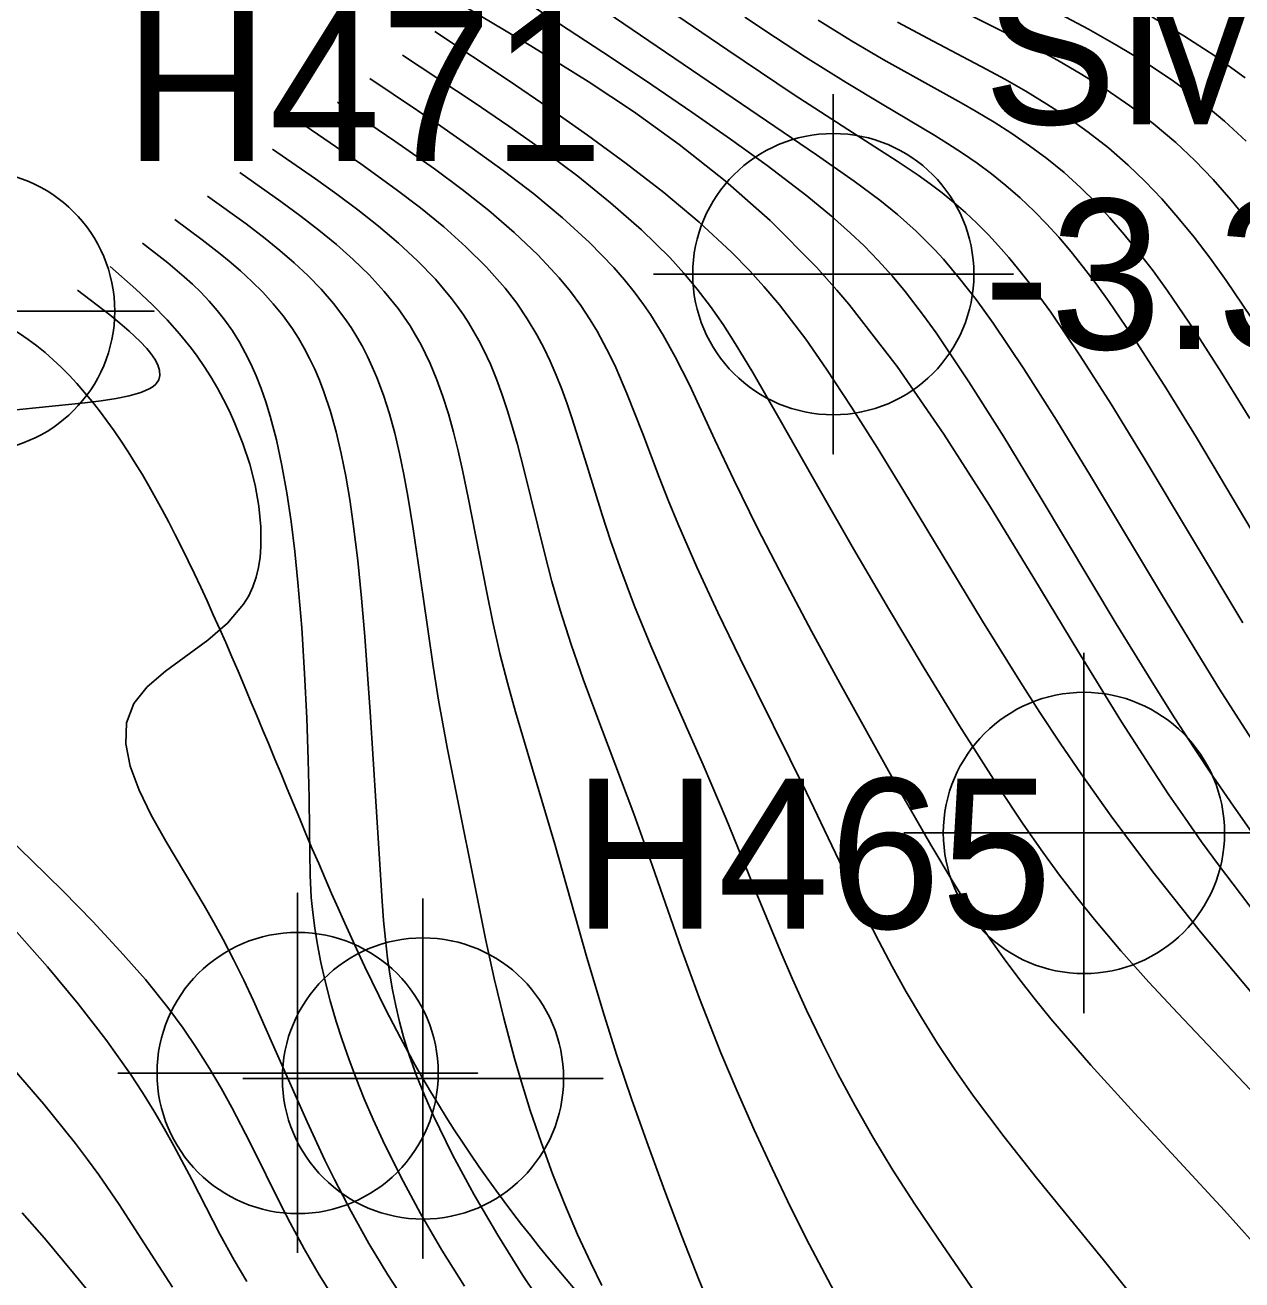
# Model space of a CAD drawing. Extents: x 2602990 to 2605851, y 618069 to 619180.
# Drawn here: x 2604047.77 to 2604068.06, y 618772.71 to 618793.62 of the extents above; entities that cross this region are included whole.
import ezdxf

# ---------------------------------------------------------------- set-up
doc = ezdxf.new("R2010")
doc.units = 0
for name, color, linetype in [('DTM Contours Major', 7, 'Continuous'), ('DTM Contours Minor', 7, 'Continuous'), ('Exist DTM Breakline Underwater', 7, 'Continuous'), ('Exist DTM Regular Point Underwater CELL', 7, 'Continuous'), ('Exist DTM Regular Point Underwater Cogo Elevation', 7, 'Continuous'), ('Exist DTM Regular Point Underwater Cogo Number', 7, 'Continuous'), ('Exist Structure Major Bridge WW Cogo Point CELL', 7, 'Continuous')]:
    doc.layers.add(name, color=color, linetype=linetype)

# ---------------------------------------------------------------- blocks, each defined once
blk = doc.blocks.new('EXIST DTM REGULAR POINT UNDERWATER')
at = {"layer": 'Exist DTM Regular Point Underwater CELL'}
blk.add_lwpolyline([(0, 0.06), (0, -0.06), (0, 0), (0.06, 0), (-0.06, 0)], dxfattribs=at)
blk.add_circle((0, 0), 0.04688, dxfattribs=at)
blk = doc.blocks.new('EXIST STRUCTURE MAJOR BRIDGE WW COGO POINT')
at = {"layer": 'Exist Structure Major Bridge WW Cogo Point CELL'}
blk.add_lwpolyline([(-0.06, 0), (0.06, 0), (0, 0), (0, 0.06), (0, -0.06)], dxfattribs=at)
blk.add_circle((0, 0), 0.04688, dxfattribs=at)

msp = doc.modelspace()

# ---------------------------------------------------------------- linework, layer by layer
at = {"layer": 'DTM Contours Major'}
for points in [[(2604058.344, 618793.987), (2604059.484, 618793.207), (2604060.577, 618792.475), (2604061.488, 618791.886), (2604062.311, 618791.359), (2604062.66, 618791.123), (2604062.86, 618790.978), (2604063.058, 618790.828), (2604063.253, 618790.67), (2604063.447, 618790.501), (2604063.639, 618790.322), (2604063.831, 618790.128), (2604064, 618789.946), (2604064.169, 618789.751), (2604064.34, 618789.543), (2604064.513, 618789.322), (2604064.69, 618789.087), (2604064.869, 618788.837), (2604065.361, 618788.112), (2604065.876, 618787.305), (2604066.41, 618786.435), (2604068.071, 618783.659)], [(2604051.354, 618791.166), (2604052.036, 618790.685), (2604052.375, 618790.436), (2604052.671, 618790.207), (2604052.962, 618789.968), (2604053.242, 618789.719), (2604053.509, 618789.459), (2604053.76, 618789.186), (2604053.989, 618788.9), (2604054.092, 618788.756), (2604054.189, 618788.609), (2604054.28, 618788.458), (2604054.367, 618788.303), (2604054.448, 618788.144), (2604054.524, 618787.981), (2604054.636, 618787.712), (2604054.737, 618787.433), (2604054.829, 618787.142), (2604054.913, 618786.841), (2604054.991, 618786.53), (2604055.064, 618786.208), (2604055.165, 618785.724), (2604055.461, 618784.192), (2604055.57, 618783.67), (2604055.688, 618783.15), (2604055.812, 618782.66), (2604055.946, 618782.177), (2604056.228, 618781.223), (2604056.602, 618779.973), (2604057.138, 618778.082), (2604057.424, 618777.12), (2604057.637, 618776.45), (2604057.887, 618775.708), (2604058.156, 618774.948), (2604058.437, 618774.186), (2604058.722, 618773.436), (2604059.005, 618772.714), (2604059.445, 618771.629)]]:
    msp.add_lwpolyline(points, dxfattribs=at)
at = {"layer": 'DTM Contours Minor'}
for points in [[(2604056.227, 618794.693), (2604060.962, 618791.462), (2604061.59, 618791.023), (2604062.02, 618790.704), (2604062.316, 618790.465), (2604062.471, 618790.33), (2604062.625, 618790.19), (2604062.778, 618790.042), (2604062.93, 618789.886), (2604063.082, 618789.72), (2604063.351, 618789.403), (2604063.627, 618789.048), (2604063.912, 618788.654), (2604064.423, 618787.895), (2604064.965, 618787.039), (2604065.532, 618786.11), (2604066.716, 618784.136), (2604067.32, 618783.141), (2604067.683, 618782.556), (2604068.048, 618781.98), (2604068.417, 618781.413)], [(2604055.686, 618794.301), (2604057.545, 618793.077), (2604058.221, 618792.626), (2604058.888, 618792.173), (2604059.532, 618791.723), (2604060.143, 618791.282), (2604060.801, 618790.78), (2604061.213, 618790.442), (2604061.534, 618790.158), (2604061.757, 618789.945), (2604061.992, 618789.703), (2604062.224, 618789.445), (2604062.441, 618789.185), (2604062.749, 618788.785), (2604062.959, 618788.493), (2604063.506, 618787.68), (2604064.085, 618786.76), (2604064.692, 618785.762), (2604065.963, 618783.644), (2604066.616, 618782.581), (2604066.935, 618782.077), (2604067.256, 618781.58), (2604067.582, 618781.089), (2604067.915, 618780.604), (2604068.256, 618780.122)], [(2604062.876, 618794.126), (2604064.227, 618793.441), (2604064.571, 618793.261), (2604064.98, 618793.039), (2604065.388, 618792.802), (2604065.792, 618792.55), (2604066.19, 618792.279), (2604066.578, 618791.986), (2604066.954, 618791.669), (2604067.272, 618791.369), (2604067.58, 618791.048), (2604067.88, 618790.706), (2604068.173, 618790.344)], [(2604055.144, 618793.909), (2604056.205, 618793.277), (2604057.159, 618792.684), (2604057.914, 618792.183), (2604058.678, 618791.633), (2604059.441, 618791.029), (2604060.193, 618790.365), (2604060.965, 618789.587), (2604061.306, 618789.205), (2604061.501, 618788.974), (2604062.309, 618787.931), (2604063.089, 618786.803), (2604063.847, 618785.617), (2604064.589, 618784.404), (2604065.322, 618783.193), (2604066.051, 618782.011), (2604066.575, 618781.195), (2604066.841, 618780.796), (2604067.11, 618780.402), (2604067.384, 618780.012), (2604067.665, 618779.625), (2604068.419, 618778.638)], [(2604059.771, 618793.759), (2604060.283, 618793.416), (2604060.784, 618793.089), (2604061.458, 618792.665), (2604062.059, 618792.305), (2604062.938, 618791.784), (2604063.149, 618791.652), (2604063.397, 618791.491), (2604063.641, 618791.322), (2604063.883, 618791.144), (2604064.122, 618790.953), (2604064.359, 618790.747), (2604064.595, 618790.524), (2604064.8, 618790.313), (2604065.005, 618790.087), (2604065.21, 618789.844), (2604065.417, 618789.585), (2604065.627, 618789.31), (2604065.839, 618789.017), (2604066.311, 618788.324), (2604066.799, 618787.563), (2604067.299, 618786.751), (2604067.807, 618785.902), (2604069.265, 618783.439)], [(2604065.028, 618793.804), (2604065.497, 618793.556), (2604065.967, 618793.292), (2604066.433, 618793.01), (2604066.892, 618792.706), (2604067.338, 618792.378), (2604067.768, 618792.024), (2604068.129, 618791.69)], [(2604066.556, 618793.763), (2604067.086, 618793.448), (2604067.606, 618793.11), (2604068.11, 618792.747)], [(2604060.99, 618793.709), (2604061.551, 618793.361), (2604062.078, 618793.053), (2604063.376, 618792.331), (2604063.629, 618792.185), (2604063.927, 618792.005), (2604064.223, 618791.816), (2604064.516, 618791.614), (2604064.805, 618791.398), (2604065.091, 618791.165), (2604065.372, 618790.911), (2604065.615, 618790.671), (2604065.856, 618790.412), (2604066.096, 618790.135), (2604066.335, 618789.84), (2604066.575, 618789.526), (2604066.817, 618789.193), (2604067.266, 618788.535), (2604067.722, 618787.823), (2604068.186, 618787.069)], [(2604062.316, 618793.673), (2604062.91, 618793.355), (2604063.804, 618792.884), (2604064.102, 618792.721), (2604064.454, 618792.521), (2604064.805, 618792.309), (2604065.152, 618792.082), (2604065.495, 618791.839), (2604065.832, 618791.576), (2604066.161, 618791.291), (2604066.442, 618791.02), (2604066.719, 618790.73), (2604066.99, 618790.419), (2604067.259, 618790.089), (2604067.527, 618789.739), (2604067.793, 618789.369), (2604068.212, 618788.751)], [(2604054.603, 618793.517), (2604055.841, 618792.693), (2604056.493, 618792.25), (2604057.147, 618791.79), (2604057.793, 618791.317), (2604058.417, 618790.832), (2604059.006, 618790.338), (2604059.547, 618789.838), (2604059.851, 618789.528), (2604060.089, 618789.265), (2604060.347, 618788.959), (2604060.55, 618788.702), (2604060.785, 618788.387), (2604061.132, 618787.889), (2604061.549, 618787.256), (2604061.975, 618786.584), (2604062.406, 618785.881), (2604063.732, 618783.69), (2604064.363, 618782.672), (2604064.689, 618782.165), (2604065.025, 618781.655), (2604065.375, 618781.142), (2604065.877, 618780.435), (2604066.299, 618779.869), (2604066.595, 618779.483), (2604067.369, 618778.511), (2604068.204, 618777.508)], [(2604054.061, 618793.125), (2604055.259, 618792.334), (2604055.838, 618791.939), (2604056.417, 618791.529), (2604056.986, 618791.104), (2604057.533, 618790.664), (2604058.048, 618790.212), (2604058.518, 618789.748), (2604058.755, 618789.487), (2604058.976, 618789.221), (2604059.197, 618788.932), (2604059.407, 618788.632), (2604059.611, 618788.318), (2604059.905, 618787.834), (2604060.359, 618787.037), (2604061.03, 618785.853), (2604061.583, 618784.892), (2604062.165, 618783.899), (2604062.759, 618782.905), (2604063.351, 618781.942), (2604063.995, 618780.93), (2604064.41, 618780.306), (2604064.738, 618779.837), (2604065.018, 618779.454), (2604065.303, 618779.082), (2604065.597, 618778.716), (2604066.039, 618778.193), (2604066.504, 618777.672), (2604066.986, 618777.151), (2604068.492, 618775.567)], [(2604053.52, 618792.734), (2604054.701, 618791.939), (2604055.224, 618791.575), (2604055.744, 618791.198), (2604056.25, 618790.809), (2604056.733, 618790.41), (2604057.182, 618790), (2604057.588, 618789.582), (2604057.763, 618789.38), (2604057.927, 618789.176), (2604058.08, 618788.969), (2604058.195, 618788.801), (2604058.304, 618788.63), (2604058.409, 618788.456), (2604058.609, 618788.096), (2604058.845, 618787.627), (2604059.272, 618786.712), (2604059.586, 618786.043), (2604059.982, 618785.238), (2604060.419, 618784.392), (2604060.881, 618783.523), (2604061.354, 618782.653), (2604062.277, 618780.994), (2604062.869, 618779.957), (2604063.241, 618779.335), (2604063.431, 618779.031), (2604063.642, 618778.708), (2604063.862, 618778.385), (2604064.093, 618778.061), (2604064.336, 618777.733), (2604064.595, 618777.401), (2604064.869, 618777.062), (2604065.538, 618776.287), (2604066.264, 618775.487), (2604067.769, 618773.864), (2604068.484, 618773.065)], [(2604052.978, 618792.342), (2604053.938, 618791.691), (2604054.596, 618791.226), (2604055.056, 618790.884), (2604055.502, 618790.532), (2604055.927, 618790.168), (2604056.321, 618789.794), (2604056.677, 618789.41), (2604056.863, 618789.182), (2604057.034, 618788.951), (2604057.192, 618788.714), (2604057.307, 618788.521), (2604057.416, 618788.324), (2604057.519, 618788.123), (2604057.617, 618787.916), (2604057.804, 618787.485), (2604058.068, 618786.813), (2604058.344, 618786.089), (2604058.493, 618785.708), (2604058.653, 618785.316), (2604058.971, 618784.586), (2604059.322, 618783.832), (2604059.693, 618783.066), (2604060.799, 618780.83), (2604061.706, 618778.938), (2604062.002, 618778.352), (2604062.225, 618777.932), (2604062.462, 618777.509), (2604062.714, 618777.082), (2604062.984, 618776.65), (2604063.273, 618776.214), (2604063.583, 618775.772), (2604064.092, 618775.093), (2604064.635, 618774.409), (2604065.741, 618773.05), (2604066.266, 618772.39)], [(2604052.437, 618791.95), (2604053.366, 618791.312), (2604053.96, 618790.884), (2604054.362, 618790.577), (2604054.751, 618790.26), (2604055.121, 618789.931), (2604055.465, 618789.59), (2604055.776, 618789.238), (2604055.969, 618788.987), (2604056.144, 618788.729), (2604056.303, 618788.463), (2604056.418, 618788.245), (2604056.525, 618788.021), (2604056.624, 618787.791), (2604056.718, 618787.554), (2604056.807, 618787.31), (2604056.893, 618787.059), (2604057.137, 618786.287), (2604057.392, 618785.461), (2604057.532, 618785.032), (2604057.684, 618784.593), (2604057.932, 618783.939), (2604058.204, 618783.276), (2604058.491, 618782.608), (2604059.073, 618781.291), (2604059.459, 618780.394), (2604059.971, 618779.14), (2604060.359, 618778.197), (2604060.564, 618777.72), (2604060.799, 618777.202), (2604061.052, 618776.676), (2604061.321, 618776.144), (2604061.609, 618775.609), (2604061.914, 618775.072), (2604062.239, 618774.538), (2604062.606, 618773.968), (2604062.985, 618773.403), (2604063.747, 618772.291)], [(2604051.895, 618791.558), (2604052.61, 618791.063), (2604052.967, 618790.807), (2604053.319, 618790.545), (2604053.664, 618790.273), (2604053.998, 618789.99), (2604054.315, 618789.695), (2604054.611, 618789.388), (2604054.88, 618789.068), (2604054.982, 618788.933), (2604055.078, 618788.796), (2604055.169, 618788.656), (2604055.255, 618788.513), (2604055.337, 618788.367), (2604055.414, 618788.218), (2604055.528, 618787.975), (2604055.631, 618787.723), (2604055.727, 618787.463), (2604055.816, 618787.195), (2604055.899, 618786.918), (2604055.978, 618786.632), (2604056.09, 618786.201), (2604056.429, 618784.828), (2604056.555, 618784.351), (2604056.693, 618783.871), (2604056.876, 618783.297), (2604057.075, 618782.724), (2604057.285, 618782.153), (2604057.918, 618780.476), (2604058.224, 618779.621), (2604058.708, 618778.232), (2604059.013, 618777.398), (2604059.123, 618777.113), (2604059.372, 618776.49), (2604059.64, 618775.853), (2604059.925, 618775.208), (2604060.224, 618774.562), (2604060.533, 618773.921), (2604060.85, 618773.291), (2604061.308, 618772.42)], [(2604050.812, 618790.775), (2604051.458, 618790.309), (2604051.776, 618790.066), (2604052.019, 618789.869), (2604052.257, 618789.664), (2604052.486, 618789.449), (2604052.706, 618789.223), (2604052.912, 618788.985), (2604053.103, 618788.734), (2604053.206, 618788.583), (2604053.302, 618788.427), (2604053.394, 618788.266), (2604053.48, 618788.099), (2604053.56, 618787.927), (2604053.636, 618787.749), (2604053.746, 618787.454), (2604053.844, 618787.144), (2604053.933, 618786.82), (2604054.013, 618786.484), (2604054.086, 618786.134), (2604054.153, 618785.773), (2604054.243, 618785.228), (2604054.408, 618784.092), (2604054.573, 618782.94), (2604054.662, 618782.373), (2604054.806, 618781.581), (2604055.448, 618778.394), (2604055.592, 618777.732), (2604055.75, 618777.072), (2604055.929, 618776.399), (2604056.029, 618776.057), (2604056.193, 618775.531), (2604056.373, 618775.003), (2604056.565, 618774.478), (2604056.769, 618773.964), (2604056.981, 618773.466), (2604057.2, 618772.991), (2604057.387, 618772.615)], [(2604050.27, 618790.383), (2604050.726, 618790.045), (2604051.025, 618789.812), (2604051.172, 618789.692), (2604051.365, 618789.526), (2604051.552, 618789.353), (2604051.734, 618789.171), (2604051.907, 618788.979), (2604052.072, 618788.776), (2604052.227, 618788.562), (2604052.328, 618788.404), (2604052.424, 618788.239), (2604052.514, 618788.068), (2604052.599, 618787.889), (2604052.678, 618787.704), (2604052.753, 618787.51), (2604052.861, 618787.186), (2604052.957, 618786.844), (2604053.042, 618786.484), (2604053.117, 618786.108), (2604053.184, 618785.717), (2604053.243, 618785.311), (2604053.318, 618784.7), (2604053.381, 618784.071), (2604053.435, 618783.434), (2604053.523, 618782.176), (2604053.723, 618779.02), (2604053.748, 618778.7), (2604053.778, 618778.383), (2604053.815, 618778.069), (2604053.853, 618777.806), (2604053.897, 618777.542), (2604053.951, 618777.277), (2604054.014, 618777.008), (2604054.088, 618776.735), (2604054.176, 618776.456), (2604054.293, 618776.127), (2604054.428, 618775.789), (2604054.582, 618775.44), (2604054.896, 618774.793), (2604055.256, 618774.125), (2604055.651, 618773.451), (2604056.07, 618772.783), (2604056.503, 618772.134)], [(2604049.729, 618789.991), (2604050.151, 618789.662), (2604050.426, 618789.43), (2604050.56, 618789.308), (2604050.702, 618789.17), (2604050.841, 618789.024), (2604050.974, 618788.869), (2604051.103, 618788.705), (2604051.227, 618788.529), (2604051.344, 618788.341), (2604051.442, 618788.164), (2604051.535, 618787.976), (2604051.623, 618787.776), (2604051.705, 618787.566), (2604051.783, 618787.343), (2604051.855, 618787.108), (2604051.96, 618786.709), (2604052.053, 618786.281), (2604052.134, 618785.827), (2604052.205, 618785.349), (2604052.267, 618784.85), (2604052.32, 618784.332), (2604052.383, 618783.577), (2604052.431, 618782.815), (2604052.467, 618782.072), (2604052.491, 618781.374), (2604052.507, 618780.745), (2604052.514, 618780.21), (2604052.522, 618779.456), (2604052.542, 618779.082), (2604052.566, 618778.834), (2604052.6, 618778.571), (2604052.645, 618778.291), (2604052.702, 618777.996), (2604052.773, 618777.685), (2604052.858, 618777.358), (2604052.959, 618777.014), (2604053.057, 618776.708), (2604053.167, 618776.392), (2604053.29, 618776.065), (2604053.426, 618775.728), (2604053.575, 618775.382), (2604053.737, 618775.029), (2604054.034, 618774.427), (2604054.364, 618773.816), (2604054.72, 618773.204), (2604055.096, 618772.603)], [(2604049.187, 618789.599), (2604049.615, 618789.221), (2604049.895, 618788.959), (2604050.138, 618788.711), (2604050.345, 618788.48), (2604050.543, 618788.234), (2604050.64, 618788.104), (2604050.757, 618787.935), (2604050.869, 618787.759), (2604050.977, 618787.575), (2604051.081, 618787.385), (2604051.178, 618787.188), (2604051.27, 618786.985), (2604051.403, 618786.651), (2604051.516, 618786.306), (2604051.606, 618785.956), (2604051.67, 618785.606), (2604051.704, 618785.261), (2604051.704, 618784.927), (2604051.689, 618784.753), (2604051.662, 618784.584), (2604051.622, 618784.42), (2604051.568, 618784.263), (2604051.499, 618784.113), (2604051.415, 618783.97), (2604051.148, 618783.654), (2604050.818, 618783.372), (2604050.113, 618782.855), (2604049.809, 618782.595), (2604049.584, 618782.316), (2604049.463, 618781.996), (2604049.449, 618781.645), (2604049.525, 618781.269), (2604049.673, 618780.87), (2604049.875, 618780.453), (2604050.116, 618780.022), (2604050.755, 618778.948), (2604050.916, 618778.667), (2604051.074, 618778.382), (2604051.248, 618778.047), (2604051.416, 618777.705), (2604051.579, 618777.357), (2604051.898, 618776.645), (2604052.472, 618775.341), (2604052.769, 618774.703), (2604052.927, 618774.382), (2604053.205, 618773.848), (2604053.503, 618773.315), (2604053.82, 618772.79), (2604054.153, 618772.279)], [(2604048.646, 618789.207), (2604049.186, 618788.792), (2604049.352, 618788.657), (2604049.507, 618788.523), (2604049.689, 618788.352), (2604049.802, 618788.231), (2604049.866, 618788.152), (2604049.935, 618788.053), (2604049.985, 618787.959), (2604050.014, 618787.869), (2604050.02, 618787.786), (2604050, 618787.71), (2604049.953, 618787.641), (2604049.907, 618787.601), (2604049.849, 618787.565), (2604049.78, 618787.531), (2604049.699, 618787.5), (2604049.506, 618787.446), (2604049.29, 618787.402), (2604049.042, 618787.363), (2604048.765, 618787.328), (2604046.909, 618787.141)], [(2604046.331, 618781.193), (2604047.875, 618779.71), (2604048.404, 618779.188), (2604048.899, 618778.682), (2604049.358, 618778.19), (2604049.777, 618777.713), (2604050.153, 618777.248), (2604050.406, 618776.904), (2604050.636, 618776.566), (2604050.846, 618776.233), (2604051.039, 618775.905), (2604051.218, 618775.581), (2604051.523, 618774.99), (2604052.052, 618773.924), (2604052.188, 618773.66), (2604052.423, 618773.224), (2604052.673, 618772.792), (2604052.939, 618772.367)], [(2604047.587, 618778.556), (2604048.145, 618777.924), (2604048.657, 618777.309), (2604049.119, 618776.713), (2604049.527, 618776.139), (2604049.73, 618775.829), (2604049.917, 618775.527), (2604050.09, 618775.231), (2604050.252, 618774.941), (2604050.549, 618774.38), (2604051.018, 618773.472), (2604051.256, 618773.035), (2604051.466, 618772.679)], [(2604047.486, 618776.331), (2604048.085, 618775.638), (2604048.613, 618774.981), (2604048.813, 618774.715), (2604048.999, 618774.457), (2604049.339, 618773.964), (2604049.764, 618773.308), (2604050.228, 618772.587)], [(2604047.725, 618773.827), (2604048.093, 618773.402), (2604048.579, 618772.819), (2604049.195, 618772.068)]]:
    msp.add_lwpolyline(points, dxfattribs=at)
at = {"layer": 'Exist DTM Breakline Underwater'}
msp.add_spline([(2604035.635, 618783.826), (2604046.922, 618788.857), (2604054.404, 618776.065), (2604063.935, 618764.917), (2604066.818, 618760.072), (2604072.056, 618750.919), (2604075.519, 618742.925), (2604078.512, 618734.835), (2604080.138, 618728.889), (2604076.945, 618726.238), (2604077.07, 618715.964)], degree=3, dxfattribs=at)
at = {"layer": 'Exist DTM Regular Point Underwater CELL'}
for points in [[(2604061.245, 618792.473), (2604061.245, 618786.473), (2604061.245, 618789.473), (2604064.245, 618789.473), (2604058.245, 618789.473)], [(2604065.423, 618783.158), (2604065.423, 618777.158), (2604065.423, 618780.158), (2604068.423, 618780.158), (2604062.423, 618780.158)]]:
    msp.add_lwpolyline(points, dxfattribs=at)
for centre in [(2604061.245, 618789.473), (2604065.423, 618780.158)]:
    msp.add_circle(centre, 2.344, dxfattribs=at)

# ---------------------------------------------------------------- block references
at = {"layer": 'Exist DTM Regular Point Underwater CELL', "xscale": 50, "yscale": 50}
for p in [(2604046.922, 618788.857), (2604046.922, 618788.857), (2604054.404, 618776.065), (2604054.404, 618776.065)]:
    msp.add_blockref('EXIST DTM REGULAR POINT UNDERWATER', p, dxfattribs=at)
at = {"layer": 'Exist Structure Major Bridge WW Cogo Point CELL', "xscale": 50, "yscale": 50}
msp.add_blockref('EXIST STRUCTURE MAJOR BRIDGE WW COGO POINT', (2604052.315, 618776.156), dxfattribs=at)

# ---------------------------------------------------------------- texts
at = {"layer": 'Exist DTM Regular Point Underwater Cogo Elevation'}
msp.add_text('-3.39', height=2.5, dxfattribs=at).set_placement((2604063.745, 618788.223))
at = {"layer": 'Exist DTM Regular Point Underwater Cogo Number'}
for s, p in [('SM109', (2604063.745, 618791.973)), ('H471', (2604049.422, 618791.357)), ('H465', (2604056.904, 618778.565))]:
    msp.add_text(s, height=2.5, dxfattribs=at).set_placement(p)

doc.saveas('drawing.dxf')
